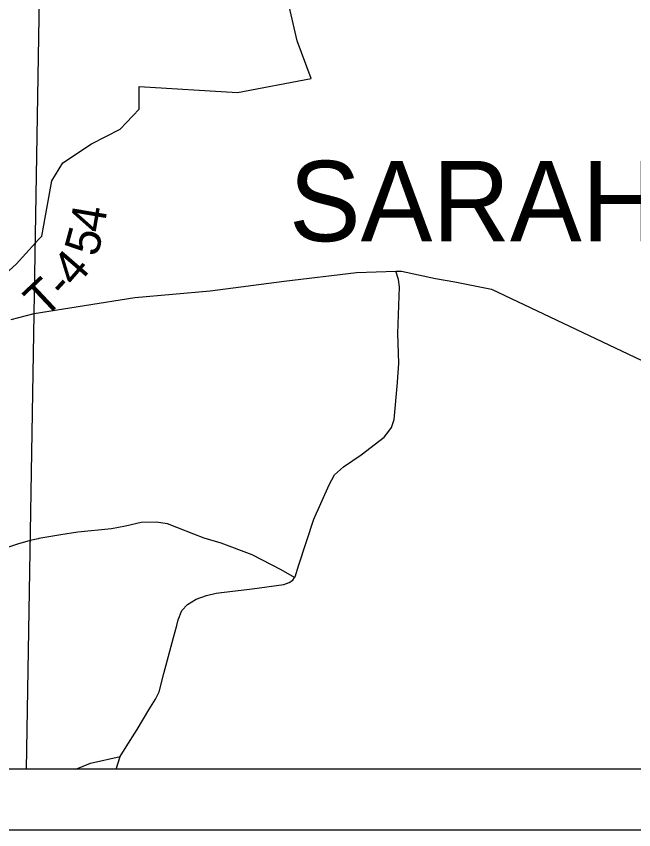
# Model space of a CAD drawing. Extents: x -15 to 405, y -40 to 87.
# Drawn here: x -3.879 to -2.861, y 14.058 to 15.4 of the extents above; entities that cross this region are included whole.
import ezdxf

# ---------------------------------------------------------------- set-up
doc = ezdxf.new("R2010")
doc.units = 0
for name, color, linetype in [('GM_P_State_Location', 7, 'Continuous'), ('GM_X_Major_Lake_Text', 7, 'Continuous'), ('GM_X_Minor_River', 7, 'Continuous'), ('GM_X_Rail_Line', 7, 'Continuous'), ('GM_X_Rail_Line_Text', 7, 'Continuous'), ('GM_X_Township', 7, 'Continuous'), ('GM_X_Unincorporated_Location', 7, 'Continuous')]:
    doc.layers.add(name, color=color, linetype=linetype)

msp = doc.modelspace()

# ---------------------------------------------------------------- linework, layer by layer
at = {"layer": 'GM_P_State_Location'}
for points in [[(-3.8428, 15.0319), (-3.8373, 15.0375), (-3.8209, 15.1291), (-3.8029, 15.1585), (-3.7555, 15.1896), (-3.7081, 15.2141), (-3.677, 15.2469), (-3.677, 15.2845)], [(-3.9043, 14.9617), (-3.9048, 14.9638), (-3.9029, 14.9707), (-3.8794, 14.9911), (-3.848, 15.0267), (-3.8428, 15.0319)], [(-3.2508, 14.7964), (-3.2482, 14.8281), (-3.2501, 14.8771), (-3.2476, 14.9538), (-3.2489, 14.9663), (-3.2532, 14.9797)], [(-3.7147, 14.1583), (-3.7083, 14.1789), (-3.6982, 14.1949), (-3.6802, 14.2238), (-3.6607, 14.2559), (-3.6499, 14.2738), (-3.6439, 14.2856), (-3.6358, 14.316), (-3.6203, 14.3753), (-3.6144, 14.3951), (-3.6126, 14.4046), (-3.6062, 14.4198), (-3.5972, 14.4297), (-3.5825, 14.4386), (-3.5659, 14.4448), (-3.5497, 14.4483), (-3.5409, 14.4494), (-3.4905, 14.4558), (-3.4382, 14.463), (-3.4292, 14.4661), (-3.4235, 14.4699), (-3.4206, 14.4743), (-3.4197, 14.4757), (-3.4134, 14.4951), (-3.3886, 14.5708), (-3.3636, 14.6275), (-3.3546, 14.6436), (-3.3395, 14.657), (-3.3108, 14.6769), (-3.2727, 14.7057), (-3.2648, 14.7156), (-3.2607, 14.7221), (-3.2559, 14.735), (-3.2509, 14.7961), (-3.2508, 14.7964)]]:
    msp.add_lwpolyline(points, dxfattribs=at)
at = {"layer": 'GM_X_Major_Lake_Text'}
for points in [[(-3.677, 15.2845), (-3.5143, 15.2747), (-3.3933, 15.2976), (-3.4162, 15.3597), (-3.4326, 15.4317), (-3.4326, 15.5004), (-3.3999, 15.5691), (-3.377, 15.6214), (-3.3857, 15.665), (-3.3766, 15.6613), (-3.3599, 15.6603), (-3.3451, 15.6611), (-3.314, 15.6674), (-3.3049, 15.6694)], [(-3.4206, 14.4743), (-3.4426, 14.4869), (-3.4906, 14.5116), (-3.5415, 14.531), (-3.5696, 14.5392), (-3.5867, 14.5459), (-3.6148, 14.5571), (-3.63, 14.5627), (-3.6489, 14.5655), (-3.6735, 14.565), (-3.6992, 14.5591), (-3.7223, 14.5547), (-3.7779, 14.549), (-3.8059, 14.5446), (-3.842, 14.5387), (-3.8436, 14.5383)], [(-3.8436, 14.5383), (-3.8564, 14.5352), (-3.8777, 14.5292), (-3.9106, 14.5183), (-3.9299, 14.5114), (-3.948, 14.5036), (-3.9581, 14.4993)], [(-3.781, 14.1583), (-3.757, 14.1679), (-3.7083, 14.1789)]]:
    msp.add_lwpolyline(points, dxfattribs=at)
at = {"layer": 'GM_X_Rail_Line'}
msp.add_line((-3.8628, 14.1583), (-3.8248, 16.3886), dxfattribs=at)
at = {"layer": 'GM_X_Township'}
for p, q in [((-0.9679, 14.1583), (-7.7679, 14.1583)), ((-7.8679, 14.0583), (-0.8679, 14.0583))]:
    msp.add_line(p, q, dxfattribs=at)
at = {"layer": 'GM_X_Unincorporated_Location'}
msp.add_lwpolyline([(-3.8878, 14.9003), (-3.85, 14.91), (-3.6838, 14.9362), (-3.5598, 14.9471), (-3.4374, 14.9631), (-3.3183, 14.9776), (-3.2532, 14.9797), (-3.244, 14.98), (-3.1877, 14.9679), (-3.1559, 14.9624), (-3.0955, 14.9499), (-2.8487, 14.8329), (-2.7122, 14.778), (-2.6837, 14.7694), (-2.6689, 14.7684), (-2.656, 14.767), (-2.6018, 14.7765), (-2.5569, 14.8038), (-2.3653, 14.8793), (-2.2315, 14.9898)], dxfattribs=at)

# ---------------------------------------------------------------- texts
at = {"layer": 'GM_X_Minor_River'}
for s, rotation, p in [('4', 80.2875, (-3.7359, 15.0415)), ('5', 74.7182, (-3.7464, 15.0019)), ('4', 49.1551, (-3.7822, 14.9512)), ('T', 43.2239, (-3.8334, 14.9003)), ('-', 47.4918, (-3.7992, 14.9327))]:
    msp.add_text(s, height=0.0568, rotation=rotation, dxfattribs=at).set_placement(p)
at = {"layer": 'GM_X_Rail_Line_Text'}
msp.add_text('SARAHSVILLE', height=0.132576, rotation=0, dxfattribs=at).set_placement((-3.4296, 15.0292))

doc.saveas('drawing.dxf')
